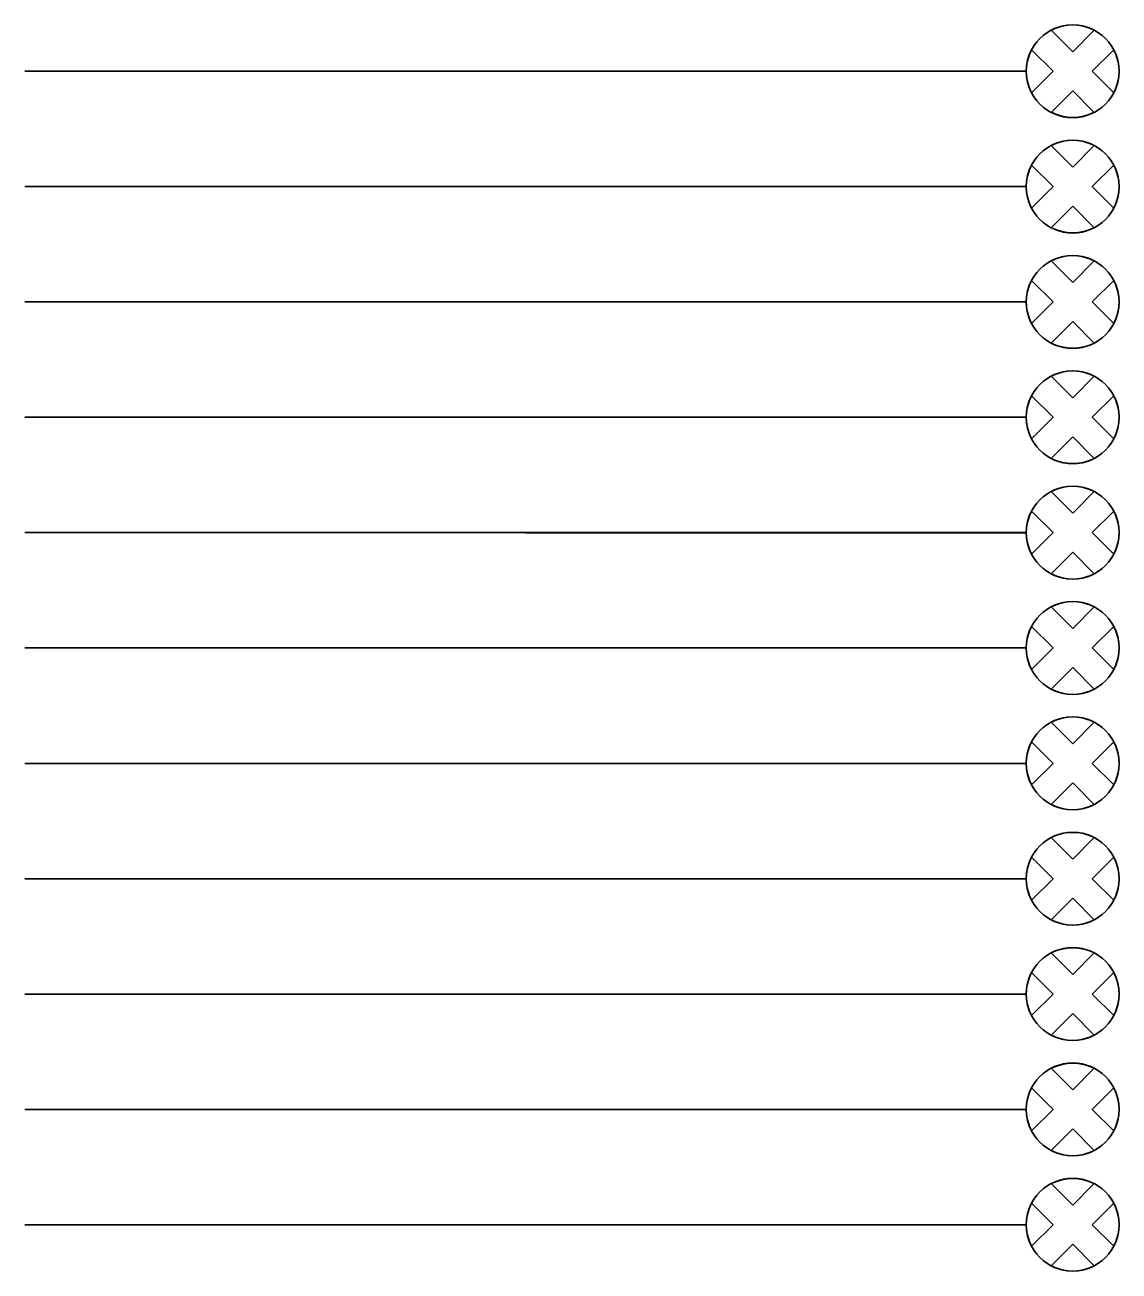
# Model space of a CAD drawing. Extents: x 1805893 to 1833564, y 708898 to 716199.
# Drawn here: x 1831682.2 to 1831739.1, y 715853.3 to 715918.1 of the extents above; entities that cross this region are included whole.
import ezdxf

# ---------------------------------------------------------------- set-up
doc = ezdxf.new("R2010")
doc.units = 0
doc.layers.add('SH_Data', color=7, linetype='Continuous')

msp = doc.modelspace()

# ---------------------------------------------------------------- linework, layer by layer
at = {"layer": 'SH_Data'}
for p, q in [((1831736.727, 715916.75), (1831735.608, 715917.869)), ((1831735.608, 715917.869), (1831736.727, 715916.75)), ((1831736.727, 715916.75), (1831737.846, 715917.869)), ((1831736.727, 715916.75), (1831737.846, 715917.869)), ((1831735.71, 715915.733), (1831734.591, 715916.852)), ((1831735.71, 715915.733), (1831734.591, 715916.852)), ((1831737.744, 715915.733), (1831738.863, 715916.852)), ((1831738.863, 715916.852), (1831737.744, 715915.733)), ((1831682.244, 715915.733), (1831734.316, 715915.733)), ((1831682.244, 715915.733), (1831734.316, 715915.733)), ((1831734.591, 715914.614), (1831735.71, 715915.733)), ((1831734.591, 715914.614), (1831735.71, 715915.733)), ((1831738.863, 715914.614), (1831737.744, 715915.733)), ((1831737.744, 715915.733), (1831738.863, 715914.614)), ((1831735.608, 715913.597), (1831736.727, 715914.716)), ((1831736.727, 715914.716), (1831735.608, 715913.597)), ((1831737.846, 715913.597), (1831736.727, 715914.716)), ((1831737.846, 715913.597), (1831736.727, 715914.716)), ((1831736.727, 715910.75), (1831735.608, 715911.869)), ((1831735.608, 715911.869), (1831736.727, 715910.75)), ((1831736.727, 715910.75), (1831737.846, 715911.869)), ((1831736.727, 715910.75), (1831737.846, 715911.869)), ((1831735.71, 715909.733), (1831734.591, 715910.852)), ((1831735.71, 715909.733), (1831734.591, 715910.852)), ((1831737.744, 715909.733), (1831738.863, 715910.852)), ((1831738.863, 715910.852), (1831737.744, 715909.733)), ((1831682.244, 715909.733), (1831734.316, 715909.733)), ((1831682.244, 715909.733), (1831734.316, 715909.733)), ((1831734.591, 715908.614), (1831735.71, 715909.733)), ((1831734.591, 715908.614), (1831735.71, 715909.733)), ((1831738.863, 715908.614), (1831737.744, 715909.733)), ((1831737.744, 715909.733), (1831738.863, 715908.614)), ((1831735.608, 715907.597), (1831736.727, 715908.716)), ((1831736.727, 715908.716), (1831735.608, 715907.597)), ((1831737.846, 715907.597), (1831736.727, 715908.716)), ((1831737.846, 715907.597), (1831736.727, 715908.716)), ((1831736.727, 715904.75), (1831735.608, 715905.869)), ((1831735.608, 715905.869), (1831736.727, 715904.75)), ((1831736.727, 715904.75), (1831737.846, 715905.869)), ((1831736.727, 715904.75), (1831737.846, 715905.869)), ((1831735.71, 715903.733), (1831734.591, 715904.852)), ((1831735.71, 715903.733), (1831734.591, 715904.852)), ((1831737.744, 715903.733), (1831738.863, 715904.852)), ((1831738.863, 715904.852), (1831737.744, 715903.733)), ((1831682.244, 715903.733), (1831734.316, 715903.733)), ((1831682.244, 715903.733), (1831734.316, 715903.733)), ((1831734.591, 715902.614), (1831735.71, 715903.733)), ((1831734.591, 715902.614), (1831735.71, 715903.733)), ((1831738.863, 715902.614), (1831737.744, 715903.733)), ((1831737.744, 715903.733), (1831738.863, 715902.614)), ((1831735.608, 715901.597), (1831736.727, 715902.716)), ((1831736.727, 715902.716), (1831735.608, 715901.597)), ((1831737.846, 715901.597), (1831736.727, 715902.716)), ((1831737.846, 715901.597), (1831736.727, 715902.716)), ((1831736.727, 715898.75), (1831735.608, 715899.869)), ((1831735.608, 715899.869), (1831736.727, 715898.75)), ((1831736.727, 715898.75), (1831737.846, 715899.869)), ((1831736.727, 715898.75), (1831737.846, 715899.869)), ((1831735.71, 715897.733), (1831734.591, 715898.852)), ((1831735.71, 715897.733), (1831734.591, 715898.852)), ((1831737.744, 715897.733), (1831738.863, 715898.852)), ((1831738.863, 715898.852), (1831737.744, 715897.733)), ((1831682.244, 715897.733), (1831734.316, 715897.733)), ((1831682.244, 715897.733), (1831734.316, 715897.733)), ((1831734.591, 715896.614), (1831735.71, 715897.733)), ((1831734.591, 715896.614), (1831735.71, 715897.733)), ((1831738.863, 715896.614), (1831737.744, 715897.733)), ((1831737.744, 715897.733), (1831738.863, 715896.614)), ((1831735.608, 715895.597), (1831736.727, 715896.716)), ((1831736.727, 715896.716), (1831735.608, 715895.597)), ((1831737.846, 715895.597), (1831736.727, 715896.716)), ((1831737.846, 715895.597), (1831736.727, 715896.716)), ((1831736.727, 715892.75), (1831735.608, 715893.869)), ((1831735.608, 715893.869), (1831736.727, 715892.75)), ((1831736.727, 715892.75), (1831737.846, 715893.869)), ((1831736.727, 715892.75), (1831737.846, 715893.869)), ((1831735.71, 715891.733), (1831734.591, 715892.852)), ((1831735.71, 715891.733), (1831734.591, 715892.852)), ((1831737.744, 715891.733), (1831738.863, 715892.852)), ((1831738.863, 715892.852), (1831737.744, 715891.733)), ((1831682.244, 715891.733), (1831734.316, 715891.711)), ((1831682.244, 715891.733), (1831734.316, 715891.733)), ((1831734.591, 715890.614), (1831735.71, 715891.733)), ((1831734.591, 715890.614), (1831735.71, 715891.733)), ((1831738.863, 715890.614), (1831737.744, 715891.733)), ((1831737.744, 715891.733), (1831738.863, 715890.614)), ((1831735.608, 715889.597), (1831736.727, 715890.716)), ((1831736.727, 715890.716), (1831735.608, 715889.597)), ((1831737.846, 715889.597), (1831736.727, 715890.716)), ((1831737.846, 715889.597), (1831736.727, 715890.716)), ((1831736.727, 715886.75), (1831735.608, 715887.869)), ((1831735.608, 715887.869), (1831736.727, 715886.75)), ((1831736.727, 715886.75), (1831737.846, 715887.869)), ((1831736.727, 715886.75), (1831737.846, 715887.869)), ((1831735.71, 715885.733), (1831734.591, 715886.852)), ((1831735.71, 715885.733), (1831734.591, 715886.852)), ((1831737.744, 715885.733), (1831738.863, 715886.852)), ((1831738.863, 715886.852), (1831737.744, 715885.733)), ((1831734.316, 715885.733), (1831682.244, 715885.733)), ((1831682.244, 715885.733), (1831734.316, 715885.733)), ((1831734.591, 715884.614), (1831735.71, 715885.733)), ((1831734.591, 715884.614), (1831735.71, 715885.733)), ((1831738.863, 715884.614), (1831737.744, 715885.733)), ((1831737.744, 715885.733), (1831738.863, 715884.614)), ((1831735.608, 715883.597), (1831736.727, 715884.716)), ((1831736.727, 715884.716), (1831735.608, 715883.597)), ((1831737.846, 715883.597), (1831736.727, 715884.716)), ((1831737.846, 715883.597), (1831736.727, 715884.716)), ((1831736.727, 715880.75), (1831735.608, 715881.869)), ((1831735.608, 715881.869), (1831736.727, 715880.75)), ((1831736.727, 715880.75), (1831737.846, 715881.869)), ((1831736.727, 715880.75), (1831737.846, 715881.869)), ((1831735.71, 715879.733), (1831734.591, 715880.852)), ((1831735.71, 715879.733), (1831734.591, 715880.852)), ((1831737.744, 715879.733), (1831738.863, 715880.852)), ((1831738.863, 715880.852), (1831737.744, 715879.733)), ((1831682.244, 715879.733), (1831734.316, 715879.733)), ((1831682.244, 715879.733), (1831734.316, 715879.733)), ((1831734.591, 715878.614), (1831735.71, 715879.733)), ((1831734.591, 715878.614), (1831735.71, 715879.733)), ((1831738.863, 715878.614), (1831737.744, 715879.733)), ((1831737.744, 715879.733), (1831738.863, 715878.614)), ((1831735.608, 715877.597), (1831736.727, 715878.716)), ((1831736.727, 715878.716), (1831735.608, 715877.597)), ((1831737.846, 715877.597), (1831736.727, 715878.716)), ((1831737.846, 715877.597), (1831736.727, 715878.716)), ((1831736.727, 715874.75), (1831735.608, 715875.869)), ((1831735.608, 715875.869), (1831736.727, 715874.75)), ((1831736.727, 715874.75), (1831737.846, 715875.869)), ((1831736.727, 715874.75), (1831737.846, 715875.869)), ((1831735.71, 715873.733), (1831734.591, 715874.852)), ((1831735.71, 715873.733), (1831734.591, 715874.852)), ((1831737.744, 715873.733), (1831738.863, 715874.852)), ((1831738.863, 715874.852), (1831737.744, 715873.733)), ((1831682.244, 715873.733), (1831734.316, 715873.733)), ((1831682.244, 715873.733), (1831734.316, 715873.733)), ((1831734.591, 715872.614), (1831735.71, 715873.733)), ((1831734.591, 715872.614), (1831735.71, 715873.733)), ((1831738.863, 715872.614), (1831737.744, 715873.733)), ((1831737.744, 715873.733), (1831738.863, 715872.614)), ((1831735.608, 715871.597), (1831736.727, 715872.716)), ((1831736.727, 715872.716), (1831735.608, 715871.597)), ((1831737.846, 715871.597), (1831736.727, 715872.716)), ((1831737.846, 715871.597), (1831736.727, 715872.716)), ((1831736.727, 715868.75), (1831735.608, 715869.869)), ((1831735.608, 715869.869), (1831736.727, 715868.75)), ((1831736.727, 715868.75), (1831737.846, 715869.869)), ((1831736.727, 715868.75), (1831737.846, 715869.869)), ((1831735.71, 715867.733), (1831734.591, 715868.852)), ((1831735.71, 715867.733), (1831734.591, 715868.852)), ((1831737.744, 715867.733), (1831738.863, 715868.852)), ((1831738.863, 715868.852), (1831737.744, 715867.733)), ((1831682.244, 715867.733), (1831734.316, 715867.733)), ((1831682.244, 715867.733), (1831734.316, 715867.733)), ((1831734.591, 715866.614), (1831735.71, 715867.733)), ((1831734.591, 715866.614), (1831735.71, 715867.733)), ((1831738.863, 715866.614), (1831737.744, 715867.733)), ((1831737.744, 715867.733), (1831738.863, 715866.614)), ((1831735.608, 715865.597), (1831736.727, 715866.716)), ((1831736.727, 715866.716), (1831735.608, 715865.597)), ((1831737.846, 715865.597), (1831736.727, 715866.716)), ((1831737.846, 715865.597), (1831736.727, 715866.716)), ((1831736.727, 715862.75), (1831735.608, 715863.869)), ((1831735.608, 715863.869), (1831736.727, 715862.75)), ((1831736.727, 715862.75), (1831737.846, 715863.869)), ((1831736.727, 715862.75), (1831737.846, 715863.869)), ((1831735.71, 715861.733), (1831734.591, 715862.852)), ((1831735.71, 715861.733), (1831734.591, 715862.852)), ((1831737.744, 715861.733), (1831738.863, 715862.852)), ((1831738.863, 715862.852), (1831737.744, 715861.733)), ((1831682.244, 715861.733), (1831734.316, 715861.733)), ((1831682.244, 715861.733), (1831734.316, 715861.733)), ((1831734.591, 715860.614), (1831735.71, 715861.733)), ((1831734.591, 715860.614), (1831735.71, 715861.733)), ((1831738.863, 715860.614), (1831737.744, 715861.733)), ((1831737.744, 715861.733), (1831738.863, 715860.614)), ((1831735.608, 715859.597), (1831736.727, 715860.716)), ((1831736.727, 715860.716), (1831735.608, 715859.597)), ((1831737.846, 715859.597), (1831736.727, 715860.716)), ((1831737.846, 715859.597), (1831736.727, 715860.716)), ((1831736.727, 715856.75), (1831735.608, 715857.869)), ((1831735.608, 715857.869), (1831736.727, 715856.75)), ((1831736.727, 715856.75), (1831737.846, 715857.869)), ((1831736.727, 715856.75), (1831737.846, 715857.869)), ((1831735.71, 715855.733), (1831734.591, 715856.852)), ((1831735.71, 715855.733), (1831734.591, 715856.852)), ((1831737.744, 715855.733), (1831738.863, 715856.852)), ((1831738.863, 715856.852), (1831737.744, 715855.733)), ((1831682.244, 715855.733), (1831734.316, 715855.711)), ((1831682.244, 715855.733), (1831734.316, 715855.733)), ((1831734.591, 715854.614), (1831735.71, 715855.733)), ((1831734.591, 715854.614), (1831735.71, 715855.733)), ((1831738.863, 715854.614), (1831737.744, 715855.733)), ((1831737.744, 715855.733), (1831738.863, 715854.614)), ((1831735.608, 715853.597), (1831736.727, 715854.716)), ((1831736.727, 715854.716), (1831735.608, 715853.597)), ((1831737.846, 715853.597), (1831736.727, 715854.716)), ((1831737.846, 715853.597), (1831736.727, 715854.716))]:
    msp.add_line(p, q, dxfattribs=at)
for centre in [(1831736.727, 715915.733), (1831736.727, 715909.733), (1831736.727, 715903.733), (1831736.727, 715897.733), (1831736.727, 715891.733), (1831736.727, 715885.733), (1831736.727, 715879.733), (1831736.727, 715873.733), (1831736.727, 715867.733), (1831736.727, 715861.733), (1831736.727, 715855.733)]:
    msp.add_circle(centre, 2.411, dxfattribs=at)
for centre, start, end in [((1831736.727, 715915.733), 62.353, 117.647), ((1831736.727, 715915.733), 152.353, 207.647), ((1831736.727, 715915.733), 332.353, 27.647), ((1831736.727, 715915.733), 242.353, 297.647), ((1831736.727, 715909.733), 62.353, 117.647), ((1831736.727, 715909.733), 152.353, 207.647), ((1831736.727, 715909.733), 332.353, 27.647), ((1831736.727, 715909.733), 242.353, 297.647), ((1831736.727, 715903.733), 62.353, 117.647), ((1831736.727, 715903.733), 152.353, 207.647), ((1831736.727, 715903.733), 332.353, 27.647), ((1831736.727, 715903.733), 242.353, 297.647), ((1831736.727, 715897.733), 62.353, 117.647), ((1831736.727, 715897.733), 152.353, 207.647), ((1831736.727, 715897.733), 332.353, 27.647), ((1831736.727, 715897.733), 242.353, 297.647), ((1831736.727, 715891.733), 62.353, 117.647), ((1831736.727, 715891.733), 152.353, 207.647), ((1831736.727, 715891.733), 332.353, 27.647), ((1831736.727, 715891.733), 242.353, 297.647), ((1831736.727, 715885.733), 62.353, 117.647), ((1831736.727, 715885.733), 152.353, 207.647), ((1831736.727, 715885.733), 332.353, 27.647), ((1831736.727, 715885.733), 242.353, 297.647), ((1831736.727, 715879.733), 62.353, 117.647), ((1831736.727, 715879.733), 152.353, 207.647), ((1831736.727, 715879.733), 332.353, 27.647), ((1831736.727, 715879.733), 242.353, 297.647), ((1831736.727, 715873.733), 62.353, 117.647), ((1831736.727, 715873.733), 152.353, 207.647), ((1831736.727, 715873.733), 332.353, 27.647), ((1831736.727, 715873.733), 242.353, 297.647), ((1831736.727, 715867.733), 62.353, 117.647), ((1831736.727, 715867.733), 152.353, 207.647), ((1831736.727, 715867.733), 332.353, 27.647), ((1831736.727, 715867.733), 242.353, 297.647), ((1831736.727, 715861.733), 62.353, 117.647), ((1831736.727, 715861.733), 152.353, 207.647), ((1831736.727, 715861.733), 332.353, 27.647), ((1831736.727, 715861.733), 242.353, 297.647), ((1831736.727, 715855.733), 62.353, 117.647), ((1831736.727, 715855.733), 152.353, 207.647), ((1831736.727, 715855.733), 332.353, 27.647), ((1831736.727, 715855.733), 242.353, 297.647)]:
    msp.add_arc(centre, 2.411, start, end, dxfattribs=at)

doc.saveas('drawing.dxf')
